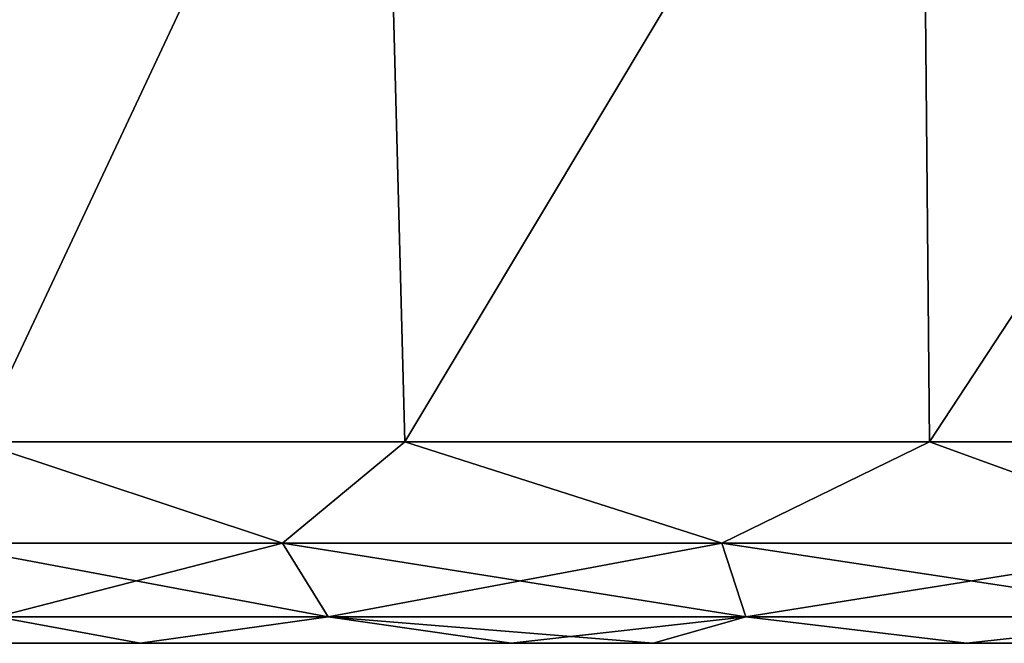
# Model space of a CAD drawing. Header units: millimetres. Extents: x -125 to 125, y -4 to 53.
# Tile 378 of 446: x 109.71 to 112.02, y -3.5 to -2.03. Entities that reach past the tile are written whole.
import ezdxf

# ---------------------------------------------------------------- set-up
doc = ezdxf.new("R2010")
doc.units = ezdxf.units.MM
doc.header["$LTSCALE"] = 65.185185
for name, color, linetype in [('22', 7, 'CONTINUOUS'), ('24', 7, 'CONTINUOUS'), ('25', 7, 'CONTINUOUS'), ('263', 7, 'CONTINUOUS'), ('264', 7, 'CONTINUOUS'), ('265', 7, 'CONTINUOUS'), ('266', 7, 'CONTINUOUS'), ('27', 7, 'CONTINUOUS'), ('3', 7, 'CONTINUOUS')]:
    doc.layers.add(name, color=color, linetype=linetype)

msp = doc.modelspace()

# ---------------------------------------------------------------- linework, layer by layer
at = {"layer": '22', "color": 7, "linetype": 'CONTINUOUS'}
for points in [[(110.5595, -1, 109.139), (109.6083, -3.0262, 110.0736), (109.527, -1, 110.0053), (110.5595, -1, 109.139)], [(110.6126, -3.0262, 109.2309), (109.6083, -3.0262, 110.0736), (110.5595, -1, 109.139), (110.6126, -3.0262, 109.2309)], [(111.8261, -1, 108.6779), (110.6126, -3.0262, 109.2309), (110.5595, -1, 109.139), (111.8261, -1, 108.6779)], [(111.8445, -3.0262, 108.7825), (110.6126, -3.0262, 109.2309), (111.8261, -1, 108.6779), (111.8445, -3.0262, 108.7825)], [(113.1739, -1, 108.6779), (111.8445, -3.0262, 108.7825), (111.8261, -1, 108.6779), (113.1739, -1, 108.6779)], [(113.1555, -3.0262, 108.7825), (111.8445, -3.0262, 108.7825), (113.1739, -1, 108.6779), (113.1555, -3.0262, 108.7825)]]:
    msp.add_3dface(points, dxfattribs=at)
at = {"layer": '24', "color": 7, "linetype": 'CONTINUOUS'}
for points in [[(110.5595, -1, -115.861), (109.6083, -3.0262, -114.9264), (109.527, -1, -114.9947), (110.5595, -1, -115.861)], [(110.6126, -3.0262, -115.7691), (109.6083, -3.0262, -114.9264), (110.5595, -1, -115.861), (110.6126, -3.0262, -115.7691)], [(111.8261, -1, -116.3221), (110.6126, -3.0262, -115.7691), (110.5595, -1, -115.861), (111.8261, -1, -116.3221)], [(111.8445, -3.0262, -116.2175), (110.6126, -3.0262, -115.7691), (111.8261, -1, -116.3221), (111.8445, -3.0262, -116.2175)], [(113.1739, -1, -116.3221), (111.8445, -3.0262, -116.2175), (111.8261, -1, -116.3221), (113.1739, -1, -116.3221)], [(113.1555, -3.0262, -116.2175), (111.8445, -3.0262, -116.2175), (113.1739, -1, -116.3221), (113.1555, -3.0262, -116.2175)]]:
    msp.add_3dface(points, dxfattribs=at)
at = {"layer": '25', "color": 7, "linetype": 'CONTINUOUS'}
for points in [[(109.527, -1, -110.0053), (109.6083, -3.0262, -110.0736), (110.5595, -1, -109.139), (109.527, -1, -110.0053)], [(109.6083, -3.0262, -110.0736), (110.6126, -3.0262, -109.2309), (110.5595, -1, -109.139), (109.6083, -3.0262, -110.0736)], [(110.5595, -1, -109.139), (110.6126, -3.0262, -109.2309), (111.8261, -1, -108.6779), (110.5595, -1, -109.139)], [(110.6126, -3.0262, -109.2309), (111.8445, -3.0262, -108.7825), (111.8261, -1, -108.6779), (110.6126, -3.0262, -109.2309)], [(111.8445, -3.0262, -108.7825), (113.1555, -3.0262, -108.7825), (111.8261, -1, -108.6779), (111.8445, -3.0262, -108.7825)], [(111.8261, -1, -108.6779), (113.1555, -3.0262, -108.7825), (113.1739, -1, -108.6779), (111.8261, -1, -108.6779)]]:
    msp.add_3dface(points, dxfattribs=at)
at = {"layer": '263', "color": 7, "linetype": 'CONTINUOUS'}
for points in [[(109.6083, -3.0262, 114.9264), (109.507, -3.265, 114.6745), (110.3255, -3.265, 115.493), (109.6083, -3.0262, 114.9264)], [(110.6126, -3.0262, 115.7691), (109.6083, -3.0262, 114.9264), (110.3255, -3.265, 115.493), (110.6126, -3.0262, 115.7691)], [(110.6126, -3.0262, 115.7691), (110.3255, -3.265, 115.493), (111.3568, -3.265, 116.0185), (110.6126, -3.0262, 115.7691)], [(111.8445, -3.0262, 116.2175), (110.6126, -3.0262, 115.7691), (111.3568, -3.265, 116.0185), (111.8445, -3.0262, 116.2175)], [(111.8445, -3.0262, 116.2175), (111.3568, -3.265, 116.0185), (112.5, -3.265, 116.1995), (111.8445, -3.0262, 116.2175)], [(113.1555, -3.0262, 116.2175), (111.8445, -3.0262, 116.2175), (112.5, -3.265, 116.1995), (113.1555, -3.0262, 116.2175)], [(109.6541, -3.4374, 114.5677), (110.4323, -3.4374, 115.3459), (109.507, -3.265, 114.6745), (109.6541, -3.4374, 114.5677)], [(109.507, -3.265, 114.6745), (110.4323, -3.4374, 115.3459), (110.3255, -3.265, 115.493), (109.507, -3.265, 114.6745)], [(110.4323, -3.4374, 115.3459), (111.413, -3.4374, 115.8455), (110.3255, -3.265, 115.493), (110.4323, -3.4374, 115.3459)], [(110.3255, -3.265, 115.493), (111.413, -3.4374, 115.8455), (111.3568, -3.265, 116.0185), (110.3255, -3.265, 115.493)], [(111.3568, -3.265, 116.0185), (112.5, -3.4374, 116.0177), (112.5, -3.265, 116.1995), (111.3568, -3.265, 116.0185)], [(111.413, -3.4374, 115.8455), (112.5, -3.4374, 116.0177), (111.3568, -3.265, 116.0185), (111.413, -3.4374, 115.8455)], [(109.422, -3.5, 113.6202), (109.9908, -3.5, 114.6054), (109.6541, -3.4374, 114.5677), (109.422, -3.5, 113.6202)], [(109.6541, -3.4374, 114.5677), (109.9908, -3.5, 114.6054), (110.4323, -3.4374, 115.3459), (109.6541, -3.4374, 114.5677)], [(109.9908, -3.5, 114.6054), (110.8622, -3.5, 115.3367), (110.4323, -3.4374, 115.3459), (109.9908, -3.5, 114.6054)], [(110.4323, -3.4374, 115.3459), (111.1956, -3.5, 115.5046), (111.413, -3.4374, 115.8455), (110.4323, -3.4374, 115.3459)], [(110.8622, -3.5, 115.3367), (111.1956, -3.5, 115.5046), (110.4323, -3.4374, 115.3459), (110.8622, -3.5, 115.3367)], [(111.1956, -3.5, 115.5046), (111.9312, -3.5, 115.7258), (111.413, -3.4374, 115.8455), (111.1956, -3.5, 115.5046)], [(111.413, -3.4374, 115.8455), (111.9312, -3.5, 115.7258), (112.5, -3.4374, 116.0177), (111.413, -3.4374, 115.8455)], [(111.9312, -3.5, 115.7258), (113.0688, -3.5, 115.7258), (112.5, -3.4374, 116.0177), (111.9312, -3.5, 115.7258)]]:
    msp.add_3dface(points, dxfattribs=at)
at = {"layer": '264', "color": 7, "linetype": 'CONTINUOUS'}
for points in [[(109.6083, -3.0262, 110.0736), (110.3255, -3.265, 109.507), (109.507, -3.265, 110.3255), (109.6083, -3.0262, 110.0736)], [(109.6083, -3.0262, 110.0736), (110.6126, -3.0262, 109.2309), (110.3255, -3.265, 109.507), (109.6083, -3.0262, 110.0736)], [(110.6126, -3.0262, 109.2309), (111.3568, -3.265, 108.9815), (110.3255, -3.265, 109.507), (110.6126, -3.0262, 109.2309)], [(110.6126, -3.0262, 109.2309), (111.8445, -3.0262, 108.7825), (111.3568, -3.265, 108.9815), (110.6126, -3.0262, 109.2309)], [(111.8445, -3.0262, 108.7825), (112.5, -3.265, 108.8005), (111.3568, -3.265, 108.9815), (111.8445, -3.0262, 108.7825)], [(111.8445, -3.0262, 108.7825), (113.1555, -3.0262, 108.7825), (112.5, -3.265, 108.8005), (111.8445, -3.0262, 108.7825)], [(110.3255, -3.265, 109.507), (109.6541, -3.4374, 110.4323), (109.507, -3.265, 110.3255), (110.3255, -3.265, 109.507)], [(110.4323, -3.4374, 109.6541), (109.6541, -3.4374, 110.4323), (110.3255, -3.265, 109.507), (110.4323, -3.4374, 109.6541)], [(111.3568, -3.265, 108.9815), (110.4323, -3.4374, 109.6541), (110.3255, -3.265, 109.507), (111.3568, -3.265, 108.9815)], [(111.413, -3.4374, 109.1545), (110.4323, -3.4374, 109.6541), (111.3568, -3.265, 108.9815), (111.413, -3.4374, 109.1545)], [(112.5, -3.265, 108.8005), (111.413, -3.4374, 109.1545), (111.3568, -3.265, 108.9815), (112.5, -3.265, 108.8005)], [(112.5, -3.4374, 108.9823), (111.413, -3.4374, 109.1545), (112.5, -3.265, 108.8005), (112.5, -3.4374, 108.9823)], [(109.9908, -3.5, 110.3946), (109.422, -3.5, 111.3798), (109.6541, -3.4374, 110.4323), (109.9908, -3.5, 110.3946)], [(110.4323, -3.4374, 109.6541), (109.9908, -3.5, 110.3946), (109.6541, -3.4374, 110.4323), (110.4323, -3.4374, 109.6541)], [(110.8622, -3.5, 109.6633), (109.9908, -3.5, 110.3946), (110.4323, -3.4374, 109.6541), (110.8622, -3.5, 109.6633)], [(111.413, -3.4374, 109.1545), (110.8622, -3.5, 109.6633), (110.4323, -3.4374, 109.6541), (111.413, -3.4374, 109.1545)], [(111.1956, -3.5, 109.4954), (110.8622, -3.5, 109.6633), (111.413, -3.4374, 109.1545), (111.1956, -3.5, 109.4954)], [(111.9312, -3.5, 109.2742), (111.1956, -3.5, 109.4954), (111.413, -3.4374, 109.1545), (111.9312, -3.5, 109.2742)], [(112.5, -3.4374, 108.9823), (111.9312, -3.5, 109.2742), (111.413, -3.4374, 109.1545), (112.5, -3.4374, 108.9823)], [(113.0688, -3.5, 109.2742), (111.9312, -3.5, 109.2742), (112.5, -3.4374, 108.9823), (113.0688, -3.5, 109.2742)]]:
    msp.add_3dface(points, dxfattribs=at)
at = {"layer": '265', "color": 7, "linetype": 'CONTINUOUS'}
for points in [[(109.6083, -3.0262, -114.9264), (110.3255, -3.265, -115.493), (109.507, -3.265, -114.6745), (109.6083, -3.0262, -114.9264)], [(109.6083, -3.0262, -114.9264), (110.6126, -3.0262, -115.7691), (110.3255, -3.265, -115.493), (109.6083, -3.0262, -114.9264)], [(110.6126, -3.0262, -115.7691), (111.3568, -3.265, -116.0185), (110.3255, -3.265, -115.493), (110.6126, -3.0262, -115.7691)], [(110.6126, -3.0262, -115.7691), (111.8445, -3.0262, -116.2175), (111.3568, -3.265, -116.0185), (110.6126, -3.0262, -115.7691)], [(111.8445, -3.0262, -116.2175), (112.5, -3.265, -116.1995), (111.3568, -3.265, -116.0185), (111.8445, -3.0262, -116.2175)], [(111.8445, -3.0262, -116.2175), (113.1555, -3.0262, -116.2175), (112.5, -3.265, -116.1995), (111.8445, -3.0262, -116.2175)], [(110.3255, -3.265, -115.493), (109.6541, -3.4374, -114.5677), (109.507, -3.265, -114.6745), (110.3255, -3.265, -115.493)], [(110.4323, -3.4374, -115.3459), (109.6541, -3.4374, -114.5677), (110.3255, -3.265, -115.493), (110.4323, -3.4374, -115.3459)], [(111.3568, -3.265, -116.0185), (110.4323, -3.4374, -115.3459), (110.3255, -3.265, -115.493), (111.3568, -3.265, -116.0185)], [(111.413, -3.4374, -115.8455), (110.4323, -3.4374, -115.3459), (111.3568, -3.265, -116.0185), (111.413, -3.4374, -115.8455)], [(112.5, -3.265, -116.1995), (111.413, -3.4374, -115.8455), (111.3568, -3.265, -116.0185), (112.5, -3.265, -116.1995)], [(112.5, -3.4374, -116.0177), (111.413, -3.4374, -115.8455), (112.5, -3.265, -116.1995), (112.5, -3.4374, -116.0177)], [(109.9908, -3.5, -114.6054), (109.422, -3.5, -113.6202), (109.6541, -3.4374, -114.5677), (109.9908, -3.5, -114.6054)], [(110.4323, -3.4374, -115.3459), (109.9908, -3.5, -114.6054), (109.6541, -3.4374, -114.5677), (110.4323, -3.4374, -115.3459)], [(110.8622, -3.5, -115.3367), (109.9908, -3.5, -114.6054), (110.4323, -3.4374, -115.3459), (110.8622, -3.5, -115.3367)], [(111.413, -3.4374, -115.8455), (110.8622, -3.5, -115.3367), (110.4323, -3.4374, -115.3459), (111.413, -3.4374, -115.8455)], [(111.1956, -3.5, -115.5046), (110.8622, -3.5, -115.3367), (111.413, -3.4374, -115.8455), (111.1956, -3.5, -115.5046)], [(111.9312, -3.5, -115.7258), (111.1956, -3.5, -115.5046), (111.413, -3.4374, -115.8455), (111.9312, -3.5, -115.7258)], [(112.5, -3.4374, -116.0177), (111.9312, -3.5, -115.7258), (111.413, -3.4374, -115.8455), (112.5, -3.4374, -116.0177)], [(113.0688, -3.5, -115.7258), (111.9312, -3.5, -115.7258), (112.5, -3.4374, -116.0177), (113.0688, -3.5, -115.7258)]]:
    msp.add_3dface(points, dxfattribs=at)
at = {"layer": '266', "color": 7, "linetype": 'CONTINUOUS'}
for points in [[(109.6083, -3.0262, -110.0736), (109.507, -3.265, -110.3255), (110.3255, -3.265, -109.507), (109.6083, -3.0262, -110.0736)], [(110.6126, -3.0262, -109.2309), (109.6083, -3.0262, -110.0736), (110.3255, -3.265, -109.507), (110.6126, -3.0262, -109.2309)], [(110.6126, -3.0262, -109.2309), (110.3255, -3.265, -109.507), (111.3568, -3.265, -108.9815), (110.6126, -3.0262, -109.2309)], [(111.8445, -3.0262, -108.7825), (110.6126, -3.0262, -109.2309), (111.3568, -3.265, -108.9815), (111.8445, -3.0262, -108.7825)], [(111.8445, -3.0262, -108.7825), (111.3568, -3.265, -108.9815), (112.5, -3.265, -108.8005), (111.8445, -3.0262, -108.7825)], [(113.1555, -3.0262, -108.7825), (111.8445, -3.0262, -108.7825), (112.5, -3.265, -108.8005), (113.1555, -3.0262, -108.7825)], [(109.6541, -3.4374, -110.4323), (110.4323, -3.4374, -109.6541), (109.507, -3.265, -110.3255), (109.6541, -3.4374, -110.4323)], [(109.507, -3.265, -110.3255), (110.4323, -3.4374, -109.6541), (110.3255, -3.265, -109.507), (109.507, -3.265, -110.3255)], [(110.4323, -3.4374, -109.6541), (111.413, -3.4374, -109.1545), (110.3255, -3.265, -109.507), (110.4323, -3.4374, -109.6541)], [(110.3255, -3.265, -109.507), (111.413, -3.4374, -109.1545), (111.3568, -3.265, -108.9815), (110.3255, -3.265, -109.507)], [(111.413, -3.4374, -109.1545), (112.5, -3.4374, -108.9823), (111.3568, -3.265, -108.9815), (111.413, -3.4374, -109.1545)], [(111.3568, -3.265, -108.9815), (112.5, -3.4374, -108.9823), (112.5, -3.265, -108.8005), (111.3568, -3.265, -108.9815)], [(109.422, -3.5, -111.3798), (109.9908, -3.5, -110.3946), (109.6541, -3.4374, -110.4323), (109.422, -3.5, -111.3798)], [(109.6541, -3.4374, -110.4323), (109.9908, -3.5, -110.3946), (110.4323, -3.4374, -109.6541), (109.6541, -3.4374, -110.4323)], [(109.9908, -3.5, -110.3946), (110.8622, -3.5, -109.6633), (110.4323, -3.4374, -109.6541), (109.9908, -3.5, -110.3946)], [(110.8622, -3.5, -109.6633), (111.1956, -3.5, -109.4954), (110.4323, -3.4374, -109.6541), (110.8622, -3.5, -109.6633)], [(110.4323, -3.4374, -109.6541), (111.1956, -3.5, -109.4954), (111.413, -3.4374, -109.1545), (110.4323, -3.4374, -109.6541)], [(111.1956, -3.5, -109.4954), (111.9312, -3.5, -109.2742), (111.413, -3.4374, -109.1545), (111.1956, -3.5, -109.4954)], [(111.413, -3.4374, -109.1545), (111.9312, -3.5, -109.2742), (112.5, -3.4374, -108.9823), (111.413, -3.4374, -109.1545)], [(111.9312, -3.5, -109.2742), (113.0688, -3.5, -109.2742), (112.5, -3.4374, -108.9823), (111.9312, -3.5, -109.2742)]]:
    msp.add_3dface(points, dxfattribs=at)
at = {"layer": '27', "color": 7, "linetype": 'CONTINUOUS'}
for points in [[(109.527, -1, 114.9947), (109.6083, -3.0262, 114.9264), (110.5595, -1, 115.861), (109.527, -1, 114.9947)], [(109.6083, -3.0262, 114.9264), (110.6126, -3.0262, 115.7691), (110.5595, -1, 115.861), (109.6083, -3.0262, 114.9264)], [(110.5595, -1, 115.861), (110.6126, -3.0262, 115.7691), (111.8261, -1, 116.3221), (110.5595, -1, 115.861)], [(110.6126, -3.0262, 115.7691), (111.8445, -3.0262, 116.2175), (111.8261, -1, 116.3221), (110.6126, -3.0262, 115.7691)], [(111.8261, -1, 116.3221), (113.1555, -3.0262, 116.2175), (113.1739, -1, 116.3221), (111.8261, -1, 116.3221)], [(111.8445, -3.0262, 116.2175), (113.1555, -3.0262, 116.2175), (111.8261, -1, 116.3221), (111.8445, -3.0262, 116.2175)]]:
    msp.add_3dface(points, dxfattribs=at)
at = {"layer": '3', "color": 7, "linetype": 'CONTINUOUS'}
for points in [[(111.1956, -3.5, 115.5046), (109.2245, -3.5, 112.5), (109.422, -3.5, 111.3798), (111.1956, -3.5, 115.5046)], [(109.422, -3.5, 113.6202), (109.2245, -3.5, 112.5), (111.1956, -3.5, 115.5046), (109.422, -3.5, 113.6202)], [(109.2245, -3.5, -112.5), (111.1956, -3.5, -109.4954), (109.422, -3.5, -111.3798), (109.2245, -3.5, -112.5)], [(109.422, -3.5, -113.6202), (111.1956, -3.5, -109.4954), (109.2245, -3.5, -112.5), (109.422, -3.5, -113.6202)], [(109.9908, -3.5, 114.6054), (109.422, -3.5, 113.6202), (111.1956, -3.5, 115.5046), (109.9908, -3.5, 114.6054)], [(109.9908, -3.5, 110.3946), (111.1956, -3.5, 115.5046), (109.422, -3.5, 111.3798), (109.9908, -3.5, 110.3946)], [(109.422, -3.5, -111.3798), (111.1956, -3.5, -109.4954), (109.9908, -3.5, -110.3946), (109.422, -3.5, -111.3798)], [(109.9908, -3.5, -114.6054), (111.1956, -3.5, -109.4954), (109.422, -3.5, -113.6202), (109.9908, -3.5, -114.6054)], [(110.8622, -3.5, 109.6633), (111.1956, -3.5, 115.5046), (109.9908, -3.5, 110.3946), (110.8622, -3.5, 109.6633)], [(110.8622, -3.5, 115.3367), (109.9908, -3.5, 114.6054), (111.1956, -3.5, 115.5046), (110.8622, -3.5, 115.3367)], [(110.8622, -3.5, -115.3367), (111.1956, -3.5, -109.4954), (109.9908, -3.5, -114.6054), (110.8622, -3.5, -115.3367)], [(111.1956, -3.5, -109.4954), (110.8622, -3.5, -109.6633), (109.9908, -3.5, -110.3946), (111.1956, -3.5, -109.4954)], [(111.1956, -3.5, 109.4954), (111.1956, -3.5, 115.5046), (110.8622, -3.5, 109.6633), (111.1956, -3.5, 109.4954)], [(111.1956, -3.5, -115.5046), (111.1956, -3.5, -109.4954), (110.8622, -3.5, -115.3367), (111.1956, -3.5, -115.5046)], [(113.0688, -3.5, 115.7258), (111.1956, -3.5, 115.5046), (114.1378, -3.5, 115.3367), (113.0688, -3.5, 115.7258)], [(111.1956, -3.5, 109.4954), (111.9312, -3.5, 109.2742), (114.1378, -3.5, 109.6633), (111.1956, -3.5, 109.4954)], [(111.1956, -3.5, 115.5046), (111.1956, -3.5, 109.4954), (114.1378, -3.5, 115.3367), (111.1956, -3.5, 115.5046)], [(115.578, -3.5, 113.6202), (111.1956, -3.5, 109.4954), (115.7755, -3.5, 112.5), (115.578, -3.5, 113.6202)], [(115.0092, -3.5, 114.6054), (111.1956, -3.5, 109.4954), (115.578, -3.5, 113.6202), (115.0092, -3.5, 114.6054)], [(114.1378, -3.5, 115.3367), (111.1956, -3.5, 109.4954), (115.0092, -3.5, 114.6054), (114.1378, -3.5, 115.3367)], [(115.7755, -3.5, 112.5), (111.1956, -3.5, 109.4954), (115.578, -3.5, 111.3798), (115.7755, -3.5, 112.5)], [(115.578, -3.5, 111.3798), (111.1956, -3.5, 109.4954), (115.0092, -3.5, 110.3946), (115.578, -3.5, 111.3798)], [(115.0092, -3.5, 110.3946), (111.1956, -3.5, 109.4954), (114.1378, -3.5, 109.6633), (115.0092, -3.5, 110.3946)], [(111.9312, -3.5, 115.7258), (111.1956, -3.5, 115.5046), (113.0688, -3.5, 115.7258), (111.9312, -3.5, 115.7258)], [(113.0688, -3.5, -109.2742), (111.1956, -3.5, -109.4954), (114.1378, -3.5, -109.6633), (113.0688, -3.5, -109.2742)], [(111.9312, -3.5, -109.2742), (111.1956, -3.5, -109.4954), (113.0688, -3.5, -109.2742), (111.9312, -3.5, -109.2742)], [(115.0092, -3.5, -110.3946), (111.1956, -3.5, -115.5046), (115.578, -3.5, -111.3798), (115.0092, -3.5, -110.3946)], [(115.578, -3.5, -113.6202), (115.7755, -3.5, -112.5), (111.1956, -3.5, -115.5046), (115.578, -3.5, -113.6202)], [(111.1956, -3.5, -115.5046), (115.7755, -3.5, -112.5), (115.578, -3.5, -111.3798), (111.1956, -3.5, -115.5046)], [(115.0092, -3.5, -114.6054), (115.578, -3.5, -113.6202), (111.1956, -3.5, -115.5046), (115.0092, -3.5, -114.6054)], [(114.1378, -3.5, -115.3367), (115.0092, -3.5, -114.6054), (111.1956, -3.5, -115.5046), (114.1378, -3.5, -115.3367)], [(111.9312, -3.5, -115.7258), (114.1378, -3.5, -115.3367), (111.1956, -3.5, -115.5046), (111.9312, -3.5, -115.7258)], [(111.1956, -3.5, -109.4954), (111.1956, -3.5, -115.5046), (114.1378, -3.5, -109.6633), (111.1956, -3.5, -109.4954)], [(114.1378, -3.5, -109.6633), (111.1956, -3.5, -115.5046), (115.0092, -3.5, -110.3946), (114.1378, -3.5, -109.6633)], [(114.1378, -3.5, 109.6633), (111.9312, -3.5, 109.2742), (113.0688, -3.5, 109.2742), (114.1378, -3.5, 109.6633)], [(113.0688, -3.5, -115.7258), (114.1378, -3.5, -115.3367), (111.9312, -3.5, -115.7258), (113.0688, -3.5, -115.7258)]]:
    msp.add_3dface(points, dxfattribs=at)

doc.saveas('drawing.dxf')
